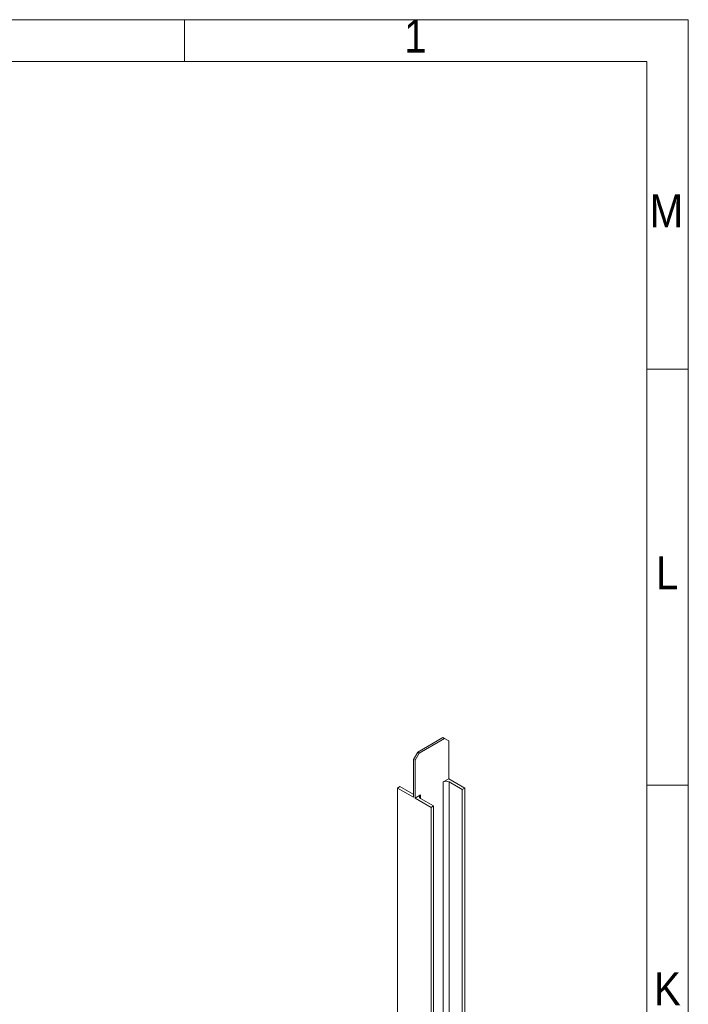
# Model space of a CAD drawing. Header units: millimetres. Extents: x 525 to 29324, y 175 to 20618.
# Tile 588 of 588: x 26449 to 29260, y 16474 to 20615. Entities that reach past the tile are written whole.
import ezdxf

# ---------------------------------------------------------------- set-up
doc = ezdxf.new("R2010")
doc.units = ezdxf.units.MM
doc.linetypes.add('SLD-Continua', pattern=[0])
doc.styles.add('SLDTEXTSTYLE3', font='GOTHIC.TTF', dxfattribs={"width": 0.913})

msp = doc.modelspace()

# ---------------------------------------------------------------- linework, layer by layer
at = {"color": 7, "linetype": 'SLD-Continua', "lineweight": 18, "ltscale": 35}
for p, q in [((525, 20615), (29260, 20615)), ((27142.5, 20440), (27142.5, 20615)), ((29260, 20615), (29260, 175)), ((700, 20440), (29085, 20440)), ((29085, 20440), (29085, 350)), ((29085, 19145), (29260, 19145)), ((28228.5, 17595.7), (28122.5, 17534.4)), ((28128.8, 17530.8), (28234.9, 17592)), ((28234.9, 17592), (28228.5, 17595.7)), ((28252.6, 17581.8), (28234.9, 17592)), ((28252.6, 17581.8), (28252.6, 17422.5)), ((28104.8, 17503.8), (28122.5, 17534.4)), ((28128.8, 17530.8), (28111.2, 17500.1)), ((28122.5, 17534.4), (28128.8, 17530.8)), ((28104.8, 17503.8), (28104.8, 17344.6)), ((28111.2, 17500.1), (28104.8, 17503.8)), ((28111.2, 17340.9), (28111.2, 17500.1)), ((28252.6, 17422.5), (28229.2, 17409.1)), ((28229.2, 17409.1), (28229.2, 15922)), ((28252.6, 17422.5), (28320.1, 17383.6)), ((28309.5, 17377.4), (28254.7, 17409.1)), ((28254.7, 17409.1), (28254.7, 15922)), ((28037.3, 17383.6), (28047.9, 17389.7)), ((28037.3, 17383.6), (28037.3, 16031.3)), ((28104.8, 17344.6), (28037.3, 17383.6)), ((28047.9, 17389.7), (28102.7, 17358)), ((28134.5, 17354.4), (28111.2, 17340.9)), ((28134.5, 17354.4), (28134.5, 17339.7)), ((28320.1, 17383.6), (28309.5, 17377.4)), ((28309.5, 17377.4), (28309.5, 13163.6)), ((28320.1, 17383.6), (28320.1, 13169.7)), ((29085, 17395), (29260, 17395)), ((28178.7, 17301.9), (28111.2, 17340.9)), ((28134.5, 17339.7), (28189.3, 17308.1)), ((28189.3, 17308.1), (28178.7, 17301.9)), ((28178.7, 17301.9), (28178.7, 13088.1)), ((28189.3, 17308.1), (28189.3, 13094.2))]:
    msp.add_line(p, q, dxfattribs=at)
at = {"color": 7, "linetype": 'SLD-Continua', "lineweight": 18, "ltscale": 35, "flags": 128}
for points in [[(28102.7, 17358), (28104.6, 17357.1), (28104.8, 17357)], [(28134.5, 17354.4), (28132.8, 17353.3), (28131.4, 17352), (28130.3, 17350.7), (28129.6, 17349.2), (28129.3, 17347.8), (28129.3, 17346.3), (28129.6, 17344.8), (28130.3, 17343.4), (28131.4, 17342), (28132.8, 17340.8), (28134.5, 17339.7)]]:
    msp.add_lwpolyline(points, dxfattribs=at)
at = {"color": 7, "linetype": 'SLD-Continua', "lineweight": 18, "ltscale": 1225}
msp.add_arc((28242, 17384.6), 27.6, 62.4978, 117.5022, dxfattribs=at)

# ---------------------------------------------------------------- texts
at = {"color": 7, "linetype": 'Continuous', "lineweight": 0, "ltscale": 35, "char_height": 138.9, "attachment_point": 2, "style": 'SLDTEXTSTYLE3'}
for s, insert in [('1', (28112.4, 20615.5)), ('M', (29167.7, 19880.5)), ('L', (29170.9, 18358)), ('K', (29172.1, 16608))]:
    msp.add_mtext(s, dxfattribs=dict(at, insert=insert))

doc.saveas('drawing.dxf')
